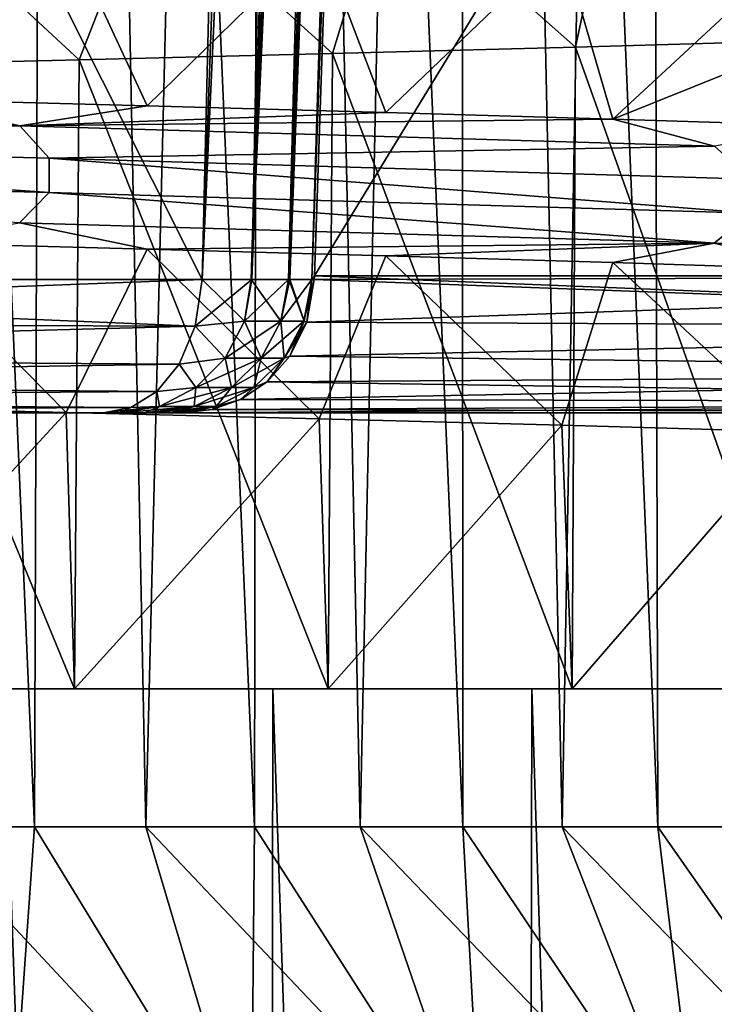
# Model space of a CAD drawing. Header units: millimetres. Extents: x -39 to 39, y -2 to 145.
# Tile 372 of 656: x 5.81 to 8.33, y 25.36 to 28.92. Entities that reach past the tile are written whole.
import ezdxf

# ---------------------------------------------------------------- set-up
doc = ezdxf.new("R2010")
doc.units = ezdxf.units.MM
doc.header["$LTSCALE"] = 65.185185
for name, color, linetype in [('460', 7, 'CONTINUOUS'), ('461', 7, 'CONTINUOUS'), ('549', 7, 'CONTINUOUS'), ('550', 7, 'CONTINUOUS'), ('551', 7, 'CONTINUOUS'), ('561', 7, 'CONTINUOUS'), ('567', 7, 'CONTINUOUS'), ('568', 7, 'CONTINUOUS'), ('574', 7, 'CONTINUOUS'), ('575', 7, 'CONTINUOUS'), ('597', 7, 'CONTINUOUS'), ('598', 7, 'CONTINUOUS'), ('599', 7, 'CONTINUOUS'), ('600', 7, 'CONTINUOUS'), ('601', 7, 'CONTINUOUS'), ('602', 7, 'CONTINUOUS'), ('628', 7, 'CONTINUOUS'), ('629', 7, 'CONTINUOUS'), ('630', 7, 'CONTINUOUS'), ('639', 7, 'CONTINUOUS')]:
    doc.layers.add(name, color=color, linetype=linetype)

msp = doc.modelspace()

# ---------------------------------------------------------------- linework, layer by layer
at = {"layer": '460', "linetype": 'Continuous'}
for points in [[(6.9459, 28.8019, 12.3852), (7.8153, 26.5, 11.8557), (7.8277, 28.825, 11.8477), (6.9459, 28.8019, 12.3852)], [(7.8153, 26.5, 11.8557), (8.6561, 26.5, 11.2565), (7.8277, 28.825, 11.8477), (7.8153, 26.5, 11.8557)], [(7.8277, 28.825, 11.8477), (8.6561, 26.5, 11.2565), (8.6672, 28.8482, 11.2481), (7.8277, 28.825, 11.8477)], [(6.0283, 28.7788, 12.8569), (6.9303, 26.5, 12.3939), (6.9459, 28.8019, 12.3852), (6.0283, 28.7788, 12.8569)], [(6.9303, 26.5, 12.3939), (7.8153, 26.5, 11.8557), (6.9459, 28.8019, 12.3852), (6.9303, 26.5, 12.3939)], [(5.0577, 26.5, 13.2686), (6.0114, 26.5, 12.8647), (5.0799, 28.7557, 13.2603), (5.0577, 26.5, 13.2686)], [(5.0799, 28.7557, 13.2603), (6.0114, 26.5, 12.8647), (6.0283, 28.7788, 12.8569), (5.0799, 28.7557, 13.2603)], [(6.0114, 26.5, 12.8647), (6.9303, 26.5, 12.3939), (6.0283, 28.7788, 12.8569), (6.0114, 26.5, 12.8647)], [(5.9808, 27.5008, -12.8791), (5.0577, 26.5, -13.2686), (5.0302, 27.5239, -13.2792), (5.9808, 27.5008, -12.8791)], [(6.0114, 26.5, -12.8647), (5.0577, 26.5, -13.2686), (5.9808, 27.5008, -12.8791), (6.0114, 26.5, -12.8647)], [(6.8983, 27.4777, -12.4118), (6.0114, 26.5, -12.8647), (5.9808, 27.5008, -12.8791), (6.8983, 27.4777, -12.4118)], [(6.9303, 26.5, -12.3939), (6.0114, 26.5, -12.8647), (6.8983, 27.4777, -12.4118), (6.9303, 26.5, -12.3939)], [(7.7782, 27.4547, -11.8802), (6.9303, 26.5, -12.3939), (6.8983, 27.4777, -12.4118), (7.7782, 27.4547, -11.8802)], [(7.8153, 26.5, -11.8557), (6.9303, 26.5, -12.3939), (7.7782, 27.4547, -11.8802), (7.8153, 26.5, -11.8557)], [(8.6222, 27.4315, -11.2826), (7.8153, 26.5, -11.8557), (7.7782, 27.4547, -11.8802), (8.6222, 27.4315, -11.2826)], [(8.6561, 26.5, -11.2565), (7.8153, 26.5, -11.8557), (8.6222, 27.4315, -11.2826), (8.6561, 26.5, -11.2565)]]:
    msp.add_3dface(points, dxfattribs=at)
at = {"layer": '461', "linetype": 'Continuous'}
for points in [[(6.0114, 26.5, 12.8647), (5.0577, 26.5, 13.2686), (5.7548, 26.5, 13.8522), (6.0114, 26.5, 12.8647)], [(5.0577, 26.5, -13.2686), (6.0114, 26.5, -12.8647), (5.7548, 26.5, -13.8522), (5.0577, 26.5, -13.2686)], [(6.7294, 26.5, 13.4058), (6.0114, 26.5, 12.8647), (5.7548, 26.5, 13.8522), (6.7294, 26.5, 13.4058)], [(5.7548, 26.5, -13.8522), (6.0114, 26.5, -12.8647), (6.7294, 26.5, -13.4058), (5.7548, 26.5, -13.8522)], [(6.9303, 26.5, 12.3939), (6.0114, 26.5, 12.8647), (6.7294, 26.5, 13.4058), (6.9303, 26.5, 12.3939)], [(6.0114, 26.5, -12.8647), (6.9303, 26.5, -12.3939), (6.7294, 26.5, -13.4058), (6.0114, 26.5, -12.8647)], [(7.6694, 26.5, 12.8911), (6.9303, 26.5, 12.3939), (6.7294, 26.5, 13.4058), (7.6694, 26.5, 12.8911)], [(6.7294, 26.5, -13.4058), (6.9303, 26.5, -12.3939), (7.6694, 26.5, -12.8911), (6.7294, 26.5, -13.4058)], [(7.8153, 26.5, 11.8557), (6.9303, 26.5, 12.3939), (7.6694, 26.5, 12.8911), (7.8153, 26.5, 11.8557)], [(6.9303, 26.5, -12.3939), (7.8153, 26.5, -11.8557), (7.6694, 26.5, -12.8911), (6.9303, 26.5, -12.3939)], [(8.5721, 26.5, 12.3088), (7.8153, 26.5, 11.8557), (7.6694, 26.5, 12.8911), (8.5721, 26.5, 12.3088)], [(7.6694, 26.5, -12.8911), (7.8153, 26.5, -11.8557), (8.5721, 26.5, -12.3088), (7.6694, 26.5, -12.8911)], [(8.6561, 26.5, 11.2565), (7.8153, 26.5, 11.8557), (8.5721, 26.5, 12.3088), (8.6561, 26.5, 11.2565)], [(7.8153, 26.5, -11.8557), (8.6561, 26.5, -11.2565), (8.5721, 26.5, -12.3088), (7.8153, 26.5, -11.8557)]]:
    msp.add_3dface(points, dxfattribs=at)
at = {"layer": '549', "linetype": 'Continuous'}
for points in [[(1.907, 27.5, 1.907), (-1.907, 27.5, 1.907), (6.1166, 27.5, -1.907), (1.907, 27.5, 1.907)], [(6.1166, 27.5, -1.907), (-1.907, 27.5, 1.907), (1.907, 27.5, -1.907), (6.1166, 27.5, -1.907)], [(6.1166, 27.5, 1.907), (1.907, 27.5, 1.907), (6.1735, 27.5, 1.7185), (6.1166, 27.5, 1.907)], [(6.1735, 27.5, 1.7185), (1.907, 27.5, 1.907), (6.2661, 27.5, 1.3419), (6.1735, 27.5, 1.7185)], [(6.2661, 27.5, 1.3419), (1.907, 27.5, 1.907), (6.2965, 27.5, 1.1882), (6.2661, 27.5, 1.3419)], [(6.2965, 27.5, 1.1882), (1.907, 27.5, 1.907), (6.3626, 27.5, 0.741), (6.2965, 27.5, 1.1882)], [(6.3626, 27.5, 0.741), (1.907, 27.5, 1.907), (6.3723, 27.5, 0.6498), (6.3626, 27.5, 0.741)], [(6.3723, 27.5, 0.6498), (1.907, 27.5, 1.907), (6.4061, 27.5, 0.1043), (6.3723, 27.5, 0.6498)], [(6.4061, 27.5, 0.1043), (1.907, 27.5, 1.907), (6.4061, 27.5, -0.1043), (6.4061, 27.5, 0.1043)], [(6.4061, 27.5, -0.1043), (1.907, 27.5, 1.907), (6.3723, 27.5, -0.6489), (6.4061, 27.5, -0.1043)], [(6.3723, 27.5, -0.6489), (1.907, 27.5, 1.907), (6.3623, 27.5, -0.743), (6.3723, 27.5, -0.6489)], [(6.3623, 27.5, -0.743), (1.907, 27.5, 1.907), (6.2967, 27.5, -1.1874), (6.3623, 27.5, -0.743)], [(6.2967, 27.5, -1.1874), (1.907, 27.5, 1.907), (6.2658, 27.5, -1.3439), (6.2967, 27.5, -1.1874)], [(6.2658, 27.5, -1.3439), (1.907, 27.5, 1.907), (6.1738, 27.5, -1.7177), (6.2658, 27.5, -1.3439)], [(6.1738, 27.5, -1.7177), (1.907, 27.5, 1.907), (6.1166, 27.5, -1.907), (6.1738, 27.5, -1.7177)], [(11.7039, 27.5, -0.1043), (11.7044, 27.5), (6.4061, 27.5, 0.1043), (11.7039, 27.5, -0.1043)], [(11.7039, 27.5, -0.1043), (6.4061, 27.5, 0.1043), (6.4061, 27.5, -0.1043), (11.7039, 27.5, -0.1043)], [(11.7044, 27.5), (11.7039, 27.5, 0.1043), (6.4061, 27.5, 0.1043), (11.7044, 27.5)]]:
    msp.add_3dface(points, dxfattribs=at)
at = {"layer": '550', "linetype": 'Continuous'}
for points in [[(6.8675, 39.0726, -2.4573), (6.9806, 39.0726, -2.1147), (6.4738, 27.9826, -2.4067), (6.8675, 39.0726, -2.4573)], [(6.8675, 39.0726, -2.4573), (6.4738, 27.9826, -2.4067), (6.6061, 33.4908, -2.599), (6.8675, 39.0726, -2.4573)], [(6.4738, 27.9826, -2.4067), (6.9806, 39.0726, -2.1147), (6.6514, 27.9826, -1.8604), (6.4738, 27.9826, -2.4067)], [(6.6542, 27.9826, 1.8503), (6.8675, 39.0726, 2.4573), (6.4738, 27.9826, 2.4067), (6.6542, 27.9826, 1.8503)], [(6.4738, 27.9826, 2.4067), (6.8675, 39.0726, 2.4573), (6.6061, 33.4908, 2.599), (6.4738, 27.9826, 2.4067)], [(6.9806, 39.0726, -2.1147), (7.0767, 39.0726, -1.7669), (6.6514, 27.9826, -1.8604), (6.9806, 39.0726, -2.1147)], [(7.0767, 39.0726, -1.7669), (7.1554, 39.0726, -1.4148), (6.6514, 27.9826, -1.8604), (7.0767, 39.0726, -1.7669)], [(6.6514, 27.9826, -1.8604), (7.1554, 39.0726, -1.4148), (6.7874, 27.9826, -1.278), (6.6514, 27.9826, -1.8604)], [(7.0767, 39.0726, 1.7669), (6.9806, 39.0726, 2.1147), (6.6542, 27.9826, 1.8503), (7.0767, 39.0726, 1.7669)], [(6.7872, 27.9826, 1.2792), (7.0767, 39.0726, 1.7669), (6.6542, 27.9826, 1.8503), (6.7872, 27.9826, 1.2792)], [(6.9806, 39.0726, 2.1147), (6.8675, 39.0726, 2.4573), (6.6542, 27.9826, 1.8503), (6.9806, 39.0726, 2.1147)], [(7.1554, 39.0726, 1.4148), (7.0767, 39.0726, 1.7669), (6.7872, 27.9826, 1.2792), (7.1554, 39.0726, 1.4148)], [(6.7914, 27.9826, 1.2563), (7.1554, 39.0726, 1.4148), (6.7872, 27.9826, 1.2792), (6.7914, 27.9826, 1.2563)], [(7.1554, 39.0726, -1.4148), (7.2166, 39.0726, -1.0592), (6.7874, 27.9826, -1.278), (7.1554, 39.0726, -1.4148)], [(6.7874, 27.9826, -1.278), (7.2166, 39.0726, -1.0592), (6.791, 27.9826, -1.2588), (6.7874, 27.9826, -1.278)], [(6.791, 27.9826, -1.2588), (7.2166, 39.0726, -1.0592), (6.8712, 27.9826, -0.6992), (6.791, 27.9826, -1.2588)], [(7.2166, 39.0726, 1.0592), (7.1554, 39.0726, 1.4148), (6.7914, 27.9826, 1.2563), (7.2166, 39.0726, 1.0592)], [(6.8711, 27.9826, 0.7002), (7.2166, 39.0726, 1.0592), (6.7914, 27.9826, 1.2563), (6.8711, 27.9826, 0.7002)], [(7.2602, 39.0726, 0.701), (7.2166, 39.0726, 1.0592), (6.8711, 27.9826, 0.7002), (7.2602, 39.0726, 0.701)], [(7.2602, 39.0726, 0.701), (6.8711, 27.9826, 0.7002), (7.0698, 33.5151, 0.6525), (7.2602, 39.0726, 0.701)], [(7.2166, 39.0726, -1.0592), (7.2602, 39.0726, -0.701), (6.8712, 27.9826, -0.6992), (7.2166, 39.0726, -1.0592)], [(6.8712, 27.9826, -0.6992), (7.2602, 39.0726, -0.701), (7.0698, 33.5151, -0.6525), (6.8712, 27.9826, -0.6992)], [(7.0698, 33.5151, 0.6525), (6.8711, 27.9826, 0.7002), (6.8806, 27.9956, 0.6043), (7.0698, 33.5151, 0.6525)], [(6.8806, 27.9956, -0.6043), (6.8712, 27.9826, -0.6992), (7.0698, 33.5151, -0.6525), (6.8806, 27.9956, -0.6043)], [(6.8806, 27.9956, 0.6043), (6.8711, 27.9826, 0.7002), (6.8802, 27.9826, 0.604), (6.8806, 27.9956, 0.6043)], [(6.8802, 27.9826, -0.604), (6.8712, 27.9826, -0.6992), (6.8806, 27.9956, -0.6043), (6.8802, 27.9826, -0.604)]]:
    msp.add_3dface(points, dxfattribs=at)
at = {"layer": '551', "linetype": 'Continuous'}
for points in [[(2.6711, 35.5562, -2.6711), (6.4738, 27.9826, -2.4067), (2.4067, 27.9826, -2.4067), (2.6711, 35.5562, -2.6711)], [(6.4738, 27.9826, -2.4067), (2.6711, 35.5562, -2.6711), (6.6061, 33.4908, -2.599), (6.4738, 27.9826, -2.4067)]]:
    msp.add_3dface(points, dxfattribs=at)
at = {"layer": '561', "linetype": 'Continuous'}
for points in [[(6.6061, 33.4908, 2.599), (2.6711, 35.5562, 2.6711), (2.4067, 27.9826, 2.4067), (6.6061, 33.4908, 2.599)], [(6.4738, 27.9826, 2.4067), (6.6061, 33.4908, 2.599), (2.4067, 27.9826, 2.4067), (6.4738, 27.9826, 2.4067)]]:
    msp.add_3dface(points, dxfattribs=at)
at = {"layer": '567', "linetype": 'Continuous'}
for points in [[(5.4515, 26, -10.3869), (5.8653, 26, -10.159), (5.1256, 43.2089, -10.2165), (5.4515, 26, -10.3869)], [(5.1256, 43.2089, -10.2165), (5.8653, 26, -10.159), (5.9253, 43.2089, -9.7745), (5.1256, 43.2089, -10.2165)], [(5.9253, 43.2089, 9.7745), (5.4515, 26, 10.3869), (5.1256, 43.2089, 10.2165), (5.9253, 43.2089, 9.7745)], [(5.8653, 26, 10.159), (5.4515, 26, 10.3869), (5.9253, 43.2089, 9.7745), (5.8653, 26, 10.159)], [(5.8653, 26, -10.159), (6.2696, 26, -9.9146), (5.9253, 43.2089, -9.7745), (5.8653, 26, -10.159)], [(6.2696, 26, 9.9146), (5.8653, 26, 10.159), (5.9253, 43.2089, 9.7745), (6.2696, 26, 9.9146)], [(6.2696, 26, -9.9146), (6.6637, 26, -9.6541), (5.9253, 43.2089, -9.7745), (6.2696, 26, -9.9146)], [(5.9253, 43.2089, -9.7745), (6.6637, 26, -9.6541), (6.6899, 43.2089, -9.2679), (5.9253, 43.2089, -9.7745)], [(6.6899, 43.2089, 9.2679), (6.2696, 26, 9.9146), (5.9253, 43.2089, 9.7745), (6.6899, 43.2089, 9.2679)], [(6.6637, 26, 9.6541), (6.2696, 26, 9.9146), (6.6899, 43.2089, 9.2679), (6.6637, 26, 9.6541)], [(6.6637, 26, -9.6541), (7.0471, 26, -9.3779), (6.6899, 43.2089, -9.2679), (6.6637, 26, -9.6541)], [(7.0471, 26, 9.3779), (6.6637, 26, 9.6541), (6.6899, 43.2089, 9.2679), (7.0471, 26, 9.3779)], [(7.0471, 26, -9.3779), (7.419, 26, -9.0866), (6.6899, 43.2089, -9.2679), (7.0471, 26, -9.3779)], [(6.6899, 43.2089, -9.2679), (7.419, 26, -9.0866), (7.4114, 43.2089, -8.7018), (6.6899, 43.2089, -9.2679)], [(7.4114, 43.2089, 8.7018), (7.0471, 26, 9.3779), (6.6899, 43.2089, 9.2679), (7.4114, 43.2089, 8.7018)], [(7.419, 26, 9.0866), (7.0471, 26, 9.3779), (7.4114, 43.2089, 8.7018), (7.419, 26, 9.0866)], [(7.419, 26, -9.0866), (7.7788, 26, -8.7805), (7.4114, 43.2089, -8.7018), (7.419, 26, -9.0866)], [(7.7788, 26, -8.7805), (8.1261, 26, -8.4601), (7.4114, 43.2089, -8.7018), (7.7788, 26, -8.7805)], [(7.4114, 43.2089, -8.7018), (8.1261, 26, -8.4601), (8.0824, 43.2089, -8.0824), (7.4114, 43.2089, -8.7018)], [(7.7788, 26, 8.7805), (7.419, 26, 9.0866), (7.4114, 43.2089, 8.7018), (7.7788, 26, 8.7805)], [(8.0824, 43.2089, 8.0824), (7.7788, 26, 8.7805), (7.4114, 43.2089, 8.7018), (8.0824, 43.2089, 8.0824)], [(8.1261, 26, 8.4601), (7.7788, 26, 8.7805), (8.0824, 43.2089, 8.0824), (8.1261, 26, 8.4601)], [(8.1261, 26, -8.4601), (8.4601, 26, -8.1261), (8.0824, 43.2089, -8.0824), (8.1261, 26, -8.4601)], [(8.4601, 26, -8.1261), (8.7805, 26, -7.7788), (8.0824, 43.2089, -8.0824), (8.4601, 26, -8.1261)], [(8.0824, 43.2089, -8.0824), (8.7805, 26, -7.7788), (8.7018, 43.2089, -7.4114), (8.0824, 43.2089, -8.0824)], [(8.4601, 26, 8.1261), (8.1261, 26, 8.4601), (8.0824, 43.2089, 8.0824), (8.4601, 26, 8.1261)], [(8.7018, 43.2089, 7.4114), (8.4601, 26, 8.1261), (8.0824, 43.2089, 8.0824), (8.7018, 43.2089, 7.4114)]]:
    msp.add_3dface(points, dxfattribs=at)
at = {"layer": '568', "linetype": 'Continuous'}
for points in [[(5.7756, 24.7143, -11.6647), (6.6515, 24.7143, -11.1884), (5.4515, 26, -10.3869), (5.7756, 24.7143, -11.6647)], [(5.4515, 26, -10.3869), (6.6515, 24.7143, -11.1884), (5.8653, 26, -10.159), (5.4515, 26, -10.3869)], [(5.8653, 26, 10.159), (5.7756, 24.7143, 11.6647), (5.4515, 26, 10.3869), (5.8653, 26, 10.159)], [(6.6515, 24.7143, 11.1884), (5.7756, 24.7143, 11.6647), (5.8653, 26, 10.159), (6.6515, 24.7143, 11.1884)], [(5.8653, 26, -10.159), (6.6515, 24.7143, -11.1884), (6.2696, 26, -9.9146), (5.8653, 26, -10.159)], [(6.2696, 26, 9.9146), (6.6515, 24.7143, 11.1884), (5.8653, 26, 10.159), (6.2696, 26, 9.9146)], [(6.6515, 24.7143, -11.1884), (7.4885, 24.7143, -10.6464), (6.2696, 26, -9.9146), (6.6515, 24.7143, -11.1884)], [(6.2696, 26, -9.9146), (7.4885, 24.7143, -10.6464), (6.6637, 26, -9.6541), (6.2696, 26, -9.9146)], [(6.6637, 26, 9.6541), (6.6515, 24.7143, 11.1884), (6.2696, 26, 9.9146), (6.6637, 26, 9.6541)], [(7.4885, 24.7143, 10.6464), (6.6515, 24.7143, 11.1884), (6.6637, 26, 9.6541), (7.4885, 24.7143, 10.6464)], [(6.6637, 26, -9.6541), (7.4885, 24.7143, -10.6464), (7.0471, 26, -9.3779), (6.6637, 26, -9.6541)], [(7.0471, 26, 9.3779), (7.4885, 24.7143, 10.6464), (6.6637, 26, 9.6541), (7.0471, 26, 9.3779)], [(7.4885, 24.7143, -10.6464), (8.2815, 24.7143, -10.0419), (7.0471, 26, -9.3779), (7.4885, 24.7143, -10.6464)], [(7.0471, 26, -9.3779), (8.2815, 24.7143, -10.0419), (7.419, 26, -9.0866), (7.0471, 26, -9.3779)], [(7.419, 26, 9.0866), (7.4885, 24.7143, 10.6464), (7.0471, 26, 9.3779), (7.419, 26, 9.0866)], [(7.419, 26, -9.0866), (8.2815, 24.7143, -10.0419), (7.7788, 26, -8.7805), (7.419, 26, -9.0866)], [(8.2815, 24.7143, 10.0419), (7.4885, 24.7143, 10.6464), (7.419, 26, 9.0866), (8.2815, 24.7143, 10.0419)], [(7.7788, 26, 8.7805), (8.2815, 24.7143, 10.0419), (7.419, 26, 9.0866), (7.7788, 26, 8.7805)], [(8.2815, 24.7143, -10.0419), (9.0259, 24.7143, -9.3785), (7.7788, 26, -8.7805), (8.2815, 24.7143, -10.0419)], [(7.7788, 26, -8.7805), (9.0259, 24.7143, -9.3785), (8.1261, 26, -8.4601), (7.7788, 26, -8.7805)], [(8.1261, 26, 8.4601), (8.2815, 24.7143, 10.0419), (7.7788, 26, 8.7805), (8.1261, 26, 8.4601)], [(8.1261, 26, -8.4601), (9.0259, 24.7143, -9.3785), (8.4601, 26, -8.1261), (8.1261, 26, -8.4601)], [(9.0259, 24.7143, 9.3785), (8.2815, 24.7143, 10.0419), (8.1261, 26, 8.4601), (9.0259, 24.7143, 9.3785)], [(8.4601, 26, 8.1261), (9.0259, 24.7143, 9.3785), (8.1261, 26, 8.4601), (8.4601, 26, 8.1261)]]:
    msp.add_3dface(points, dxfattribs=at)
at = {"layer": '574', "linetype": 'Continuous'}
for points in [[(11.543, 35.6288, -0.6709), (11.6801, 27.9956, -0.6043), (7.0698, 33.5151, -0.6525), (11.543, 35.6288, -0.6709)], [(11.6801, 27.9956, -0.6043), (6.8806, 27.9956, -0.6043), (7.0698, 33.5151, -0.6525), (11.6801, 27.9956, -0.6043)]]:
    msp.add_3dface(points, dxfattribs=at)
at = {"layer": '575', "linetype": 'Continuous'}
for points in [[(11.6801, 27.9956, 0.6043), (11.543, 35.6288, 0.6709), (6.8806, 27.9956, 0.6043), (11.6801, 27.9956, 0.6043)], [(11.543, 35.6288, 0.6709), (7.0698, 33.5151, 0.6525), (6.8806, 27.9956, 0.6043), (11.543, 35.6288, 0.6709)]]:
    msp.add_3dface(points, dxfattribs=at)
at = {"layer": '597', "linetype": 'Continuous'}
for points in [[(6.4738, 27.9826, 2.4067), (2.4067, 27.9826, 2.4067), (2.3761, 27.8272, 2.3761), (6.4738, 27.9826, 2.4067)], [(6.4738, 27.9826, 2.4067), (2.3761, 27.8272, 2.3761), (6.4488, 27.8133, 2.3708), (6.4738, 27.9826, 2.4067)], [(2.3761, 27.8272, 2.3761), (2.3099, 27.7039, 2.3099), (6.4488, 27.8133, 2.3708), (2.3761, 27.8272, 2.3761)], [(6.4488, 27.8133, 2.3708), (2.3099, 27.7039, 2.3099), (6.3904, 27.6757, 2.2875), (6.4488, 27.8133, 2.3708)], [(2.3099, 27.7039, 2.3099), (2.2219, 27.6117, 2.2219), (6.3904, 27.6757, 2.2875), (2.3099, 27.7039, 2.3099)], [(6.3904, 27.6757, 2.2875), (2.2219, 27.6117, 2.2219), (6.3094, 27.5768, 2.1732), (6.3904, 27.6757, 2.2875)], [(2.2219, 27.6117, 2.2219), (2.1211, 27.5482, 2.1211), (6.3094, 27.5768, 2.1732), (2.2219, 27.6117, 2.2219)], [(6.3094, 27.5768, 2.1732), (2.1211, 27.5482, 2.1211), (6.2154, 27.5187, 2.0423), (6.3094, 27.5768, 2.1732)], [(2.1211, 27.5482, 2.1211), (2.014, 27.5116, 2.014), (6.2154, 27.5187, 2.0423), (2.1211, 27.5482, 2.1211)], [(1.907, 27.5, 1.907), (6.1166, 27.5, 1.907), (6.2154, 27.5187, 2.0423), (1.907, 27.5, 1.907)], [(2.014, 27.5116, 2.014), (1.907, 27.5, 1.907), (6.2154, 27.5187, 2.0423), (2.014, 27.5116, 2.014)]]:
    msp.add_3dface(points, dxfattribs=at)
at = {"layer": '598', "linetype": 'Continuous'}
for points in [[(6.6542, 27.9826, 1.8503), (6.4488, 27.8133, 2.3708), (6.6266, 27.8323, 1.8424), (6.6542, 27.9826, 1.8503)], [(6.6542, 27.9826, 1.8503), (6.4738, 27.9826, 2.4067), (6.4488, 27.8133, 2.3708), (6.6542, 27.9826, 1.8503)], [(6.7872, 27.9826, 1.2792), (6.6542, 27.9826, 1.8503), (6.6266, 27.8323, 1.8424), (6.7872, 27.9826, 1.2792)], [(6.7591, 27.8323, 1.2732), (6.7872, 27.9826, 1.2792), (6.6266, 27.8323, 1.8424), (6.7591, 27.8323, 1.2732)], [(6.8711, 27.9826, 0.7002), (6.7914, 27.9826, 1.2563), (6.7591, 27.8323, 1.2732), (6.8711, 27.9826, 0.7002)], [(6.8428, 27.8323, 0.6948), (6.8711, 27.9826, 0.7002), (6.7591, 27.8323, 1.2732), (6.8428, 27.8323, 0.6948)], [(6.7914, 27.9826, 1.2563), (6.7872, 27.9826, 1.2792), (6.7591, 27.8323, 1.2732), (6.7914, 27.9826, 1.2563)], [(6.8802, 27.9826, 0.604), (6.8711, 27.9826, 0.7002), (6.8428, 27.8323, 0.6948), (6.8802, 27.9826, 0.604)], [(6.8802, 27.9826, 0.604), (6.8428, 27.8323, 0.6948), (6.8527, 27.8287, 0.5741), (6.8802, 27.9826, 0.604)], [(6.4488, 27.8133, 2.3708), (6.5565, 27.6977, 1.8229), (6.6266, 27.8323, 1.8424), (6.4488, 27.8133, 2.3708)], [(6.6876, 27.6977, 1.2597), (6.7591, 27.8323, 1.2732), (6.5565, 27.6977, 1.8229), (6.6876, 27.6977, 1.2597)], [(6.5565, 27.6977, 1.8229), (6.7591, 27.8323, 1.2732), (6.6266, 27.8323, 1.8424), (6.5565, 27.6977, 1.8229)], [(6.7704, 27.6977, 0.6875), (6.8428, 27.8323, 0.6948), (6.6876, 27.6977, 1.2597), (6.7704, 27.6977, 0.6875)], [(6.6876, 27.6977, 1.2597), (6.8428, 27.8323, 0.6948), (6.7591, 27.8323, 1.2732), (6.6876, 27.6977, 1.2597)], [(6.8428, 27.8323, 0.6948), (6.7704, 27.6977, 0.6875), (6.8527, 27.8287, 0.5741), (6.8428, 27.8323, 0.6948)], [(6.8527, 27.8287, 0.5741), (6.7704, 27.6977, 0.6875), (6.7915, 27.7047, 0.5079), (6.8527, 27.8287, 0.5741)], [(6.4488, 27.8133, 2.3708), (6.3904, 27.6757, 2.2875), (6.5565, 27.6977, 1.8229), (6.4488, 27.8133, 2.3708)], [(6.3904, 27.6757, 2.2875), (6.4505, 27.5914, 1.7934), (6.5565, 27.6977, 1.8229), (6.3904, 27.6757, 2.2875)], [(6.5795, 27.5914, 1.2394), (6.6876, 27.6977, 1.2597), (6.4505, 27.5914, 1.7934), (6.5795, 27.5914, 1.2394)], [(6.4505, 27.5914, 1.7934), (6.6876, 27.6977, 1.2597), (6.5565, 27.6977, 1.8229), (6.4505, 27.5914, 1.7934)], [(6.6609, 27.5914, 0.6764), (6.7704, 27.6977, 0.6875), (6.5795, 27.5914, 1.2394), (6.6609, 27.5914, 0.6764)], [(6.5795, 27.5914, 1.2394), (6.7704, 27.6977, 0.6875), (6.6876, 27.6977, 1.2597), (6.5795, 27.5914, 1.2394)], [(6.7704, 27.6977, 0.6875), (6.6609, 27.5914, 0.6764), (6.7088, 27.6116, 0.4193), (6.7704, 27.6977, 0.6875)], [(6.7915, 27.7047, 0.5079), (6.7704, 27.6977, 0.6875), (6.7088, 27.6116, 0.4193), (6.7915, 27.7047, 0.5079)], [(6.3904, 27.6757, 2.2875), (6.3094, 27.5768, 2.1732), (6.4505, 27.5914, 1.7934), (6.3904, 27.6757, 2.2875)], [(6.7088, 27.6116, 0.4193), (6.6609, 27.5914, 0.6764), (6.6128, 27.5479, 0.3178), (6.7088, 27.6116, 0.4193)], [(6.3094, 27.5768, 2.1732), (6.2154, 27.5187, 2.0423), (6.3185, 27.5234, 1.7567), (6.3094, 27.5768, 2.1732)], [(6.3094, 27.5768, 2.1732), (6.3185, 27.5234, 1.7567), (6.4505, 27.5914, 1.7934), (6.3094, 27.5768, 2.1732)], [(6.4448, 27.5234, 1.214), (6.5795, 27.5914, 1.2394), (6.3185, 27.5234, 1.7567), (6.4448, 27.5234, 1.214)], [(6.3185, 27.5234, 1.7567), (6.5795, 27.5914, 1.2394), (6.4505, 27.5914, 1.7934), (6.3185, 27.5234, 1.7567)], [(6.5246, 27.5234, 0.6625), (6.6609, 27.5914, 0.6764), (6.4448, 27.5234, 1.214), (6.5246, 27.5234, 0.6625)], [(6.4448, 27.5234, 1.214), (6.6609, 27.5914, 0.6764), (6.5795, 27.5914, 1.2394), (6.4448, 27.5234, 1.214)], [(6.6609, 27.5914, 0.6764), (6.5246, 27.5234, 0.6625), (6.6128, 27.5479, 0.3178), (6.6609, 27.5914, 0.6764)], [(6.6128, 27.5479, 0.3178), (6.5246, 27.5234, 0.6625), (6.5099, 27.5114, 0.2107), (6.6128, 27.5479, 0.3178)], [(6.1166, 27.5, 1.907), (6.1735, 27.5, 1.7185), (6.3185, 27.5234, 1.7567), (6.1166, 27.5, 1.907)], [(6.2154, 27.5187, 2.0423), (6.1166, 27.5, 1.907), (6.3185, 27.5234, 1.7567), (6.2154, 27.5187, 2.0423)], [(6.1735, 27.5, 1.7185), (6.2661, 27.5, 1.3419), (6.4448, 27.5234, 1.214), (6.1735, 27.5, 1.7185)], [(6.1735, 27.5, 1.7185), (6.4448, 27.5234, 1.214), (6.3185, 27.5234, 1.7567), (6.1735, 27.5, 1.7185)], [(6.2661, 27.5, 1.3419), (6.2965, 27.5, 1.1882), (6.4448, 27.5234, 1.214), (6.2661, 27.5, 1.3419)], [(6.2965, 27.5, 1.1882), (6.3626, 27.5, 0.741), (6.5246, 27.5234, 0.6625), (6.2965, 27.5, 1.1882)], [(6.2965, 27.5, 1.1882), (6.5246, 27.5234, 0.6625), (6.4448, 27.5234, 1.214), (6.2965, 27.5, 1.1882)], [(6.3626, 27.5, 0.741), (6.3723, 27.5, 0.6498), (6.5246, 27.5234, 0.6625), (6.3626, 27.5, 0.741)], [(6.5246, 27.5234, 0.6625), (6.3723, 27.5, 0.6498), (6.5099, 27.5114, 0.2107), (6.5246, 27.5234, 0.6625)], [(6.3723, 27.5, 0.6498), (6.4061, 27.5, 0.1043), (6.5099, 27.5114, 0.2107), (6.3723, 27.5, 0.6498)]]:
    msp.add_3dface(points, dxfattribs=at)
at = {"layer": '599', "linetype": 'Continuous'}
for points in [[(11.6854, 27.8056, 0.565), (11.6801, 27.9956, 0.6043), (6.8527, 27.8287, 0.5741), (11.6854, 27.8056, 0.565)], [(11.6801, 27.9956, 0.6043), (6.8802, 27.9826, 0.604), (6.8527, 27.8287, 0.5741), (11.6801, 27.9956, 0.6043)], [(11.6801, 27.9956, 0.6043), (6.8806, 27.9956, 0.6043), (6.8802, 27.9826, 0.604), (11.6801, 27.9956, 0.6043)], [(11.6854, 27.8056, 0.565), (6.8527, 27.8287, 0.5741), (6.7915, 27.7047, 0.5079), (11.6854, 27.8056, 0.565)], [(11.693, 27.6449, 0.4564), (11.6854, 27.8056, 0.565), (6.7915, 27.7047, 0.5079), (11.693, 27.6449, 0.4564)], [(11.693, 27.6449, 0.4564), (6.7915, 27.7047, 0.5079), (6.7088, 27.6116, 0.4193), (11.693, 27.6449, 0.4564)], [(11.7, 27.5377, 0.2947), (11.693, 27.6449, 0.4564), (6.6128, 27.5479, 0.3178), (11.7, 27.5377, 0.2947)], [(11.693, 27.6449, 0.4564), (6.7088, 27.6116, 0.4193), (6.6128, 27.5479, 0.3178), (11.693, 27.6449, 0.4564)], [(11.7039, 27.5, 0.1043), (11.7, 27.5377, 0.2947), (6.4061, 27.5, 0.1043), (11.7039, 27.5, 0.1043)], [(6.4061, 27.5, 0.1043), (11.7, 27.5377, 0.2947), (6.5099, 27.5114, 0.2107), (6.4061, 27.5, 0.1043)], [(11.7, 27.5377, 0.2947), (6.6128, 27.5479, 0.3178), (6.5099, 27.5114, 0.2107), (11.7, 27.5377, 0.2947)]]:
    msp.add_3dface(points, dxfattribs=at)
at = {"layer": '600', "linetype": 'Continuous'}
for points in [[(6.8802, 27.9826, -0.604), (11.6854, 27.8056, -0.565), (6.8527, 27.8287, -0.5741), (6.8802, 27.9826, -0.604)], [(11.6854, 27.8056, -0.565), (6.8802, 27.9826, -0.604), (6.8806, 27.9956, -0.6043), (11.6854, 27.8056, -0.565)], [(11.6801, 27.9956, -0.6043), (11.6854, 27.8056, -0.565), (6.8806, 27.9956, -0.6043), (11.6801, 27.9956, -0.6043)], [(11.6854, 27.8056, -0.565), (6.7915, 27.7047, -0.5079), (6.8527, 27.8287, -0.5741), (11.6854, 27.8056, -0.565)], [(11.6854, 27.8056, -0.565), (11.693, 27.6449, -0.4564), (6.7915, 27.7047, -0.5079), (11.6854, 27.8056, -0.565)], [(11.693, 27.6449, -0.4564), (6.7088, 27.6116, -0.4193), (6.7915, 27.7047, -0.5079), (11.693, 27.6449, -0.4564)], [(11.693, 27.6449, -0.4564), (11.7, 27.5377, -0.2947), (6.7088, 27.6116, -0.4193), (11.693, 27.6449, -0.4564)], [(11.7, 27.5377, -0.2947), (6.6128, 27.5479, -0.3178), (6.7088, 27.6116, -0.4193), (11.7, 27.5377, -0.2947)], [(11.7, 27.5377, -0.2947), (6.5099, 27.5114, -0.2107), (6.6128, 27.5479, -0.3178), (11.7, 27.5377, -0.2947)], [(11.7, 27.5377, -0.2947), (11.7039, 27.5, -0.1043), (6.5099, 27.5114, -0.2107), (11.7, 27.5377, -0.2947)], [(11.7039, 27.5, -0.1043), (6.4061, 27.5, -0.1043), (6.5099, 27.5114, -0.2107), (11.7039, 27.5, -0.1043)]]:
    msp.add_3dface(points, dxfattribs=at)
at = {"layer": '601', "linetype": 'Continuous'}
for points in [[(6.4488, 27.8133, -2.3708), (6.4738, 27.9826, -2.4067), (6.6269, 27.8323, -1.8413), (6.4488, 27.8133, -2.3708)], [(6.4738, 27.9826, -2.4067), (6.6514, 27.9826, -1.8604), (6.6269, 27.8323, -1.8413), (6.4738, 27.9826, -2.4067)], [(6.6269, 27.8323, -1.8413), (6.6514, 27.9826, -1.8604), (6.7593, 27.8323, -1.2721), (6.6269, 27.8323, -1.8413)], [(6.6514, 27.9826, -1.8604), (6.7874, 27.9826, -1.278), (6.7593, 27.8323, -1.2721), (6.6514, 27.9826, -1.8604)], [(6.7593, 27.8323, -1.2721), (6.7874, 27.9826, -1.278), (6.8429, 27.8323, -0.6937), (6.7593, 27.8323, -1.2721)], [(6.7874, 27.9826, -1.278), (6.791, 27.9826, -1.2588), (6.8429, 27.8323, -0.6937), (6.7874, 27.9826, -1.278)], [(6.791, 27.9826, -1.2588), (6.8712, 27.9826, -0.6992), (6.8429, 27.8323, -0.6937), (6.791, 27.9826, -1.2588)], [(6.8429, 27.8323, -0.6937), (6.8712, 27.9826, -0.6992), (6.8527, 27.8287, -0.5741), (6.8429, 27.8323, -0.6937)], [(6.8712, 27.9826, -0.6992), (6.8802, 27.9826, -0.604), (6.8527, 27.8287, -0.5741), (6.8712, 27.9826, -0.6992)], [(6.5568, 27.6977, -1.8218), (6.4488, 27.8133, -2.3708), (6.6269, 27.8323, -1.8413), (6.5568, 27.6977, -1.8218)], [(6.5568, 27.6977, -1.8218), (6.6269, 27.8323, -1.8413), (6.6878, 27.6977, -1.2586), (6.5568, 27.6977, -1.8218)], [(6.6878, 27.6977, -1.2586), (6.6269, 27.8323, -1.8413), (6.7593, 27.8323, -1.2721), (6.6878, 27.6977, -1.2586)], [(6.6878, 27.6977, -1.2586), (6.7593, 27.8323, -1.2721), (6.7705, 27.6977, -0.6863), (6.6878, 27.6977, -1.2586)], [(6.7705, 27.6977, -0.6863), (6.7593, 27.8323, -1.2721), (6.8429, 27.8323, -0.6937), (6.7705, 27.6977, -0.6863)], [(6.7705, 27.6977, -0.6863), (6.8429, 27.8323, -0.6937), (6.7915, 27.7047, -0.5079), (6.7705, 27.6977, -0.6863)], [(6.7915, 27.7047, -0.5079), (6.8429, 27.8323, -0.6937), (6.8527, 27.8287, -0.5741), (6.7915, 27.7047, -0.5079)], [(6.3904, 27.6757, -2.2875), (6.4488, 27.8133, -2.3708), (6.5568, 27.6977, -1.8218), (6.3904, 27.6757, -2.2875)], [(6.4508, 27.5914, -1.7923), (6.3904, 27.6757, -2.2875), (6.5568, 27.6977, -1.8218), (6.4508, 27.5914, -1.7923)], [(6.4508, 27.5914, -1.7923), (6.5568, 27.6977, -1.8218), (6.5797, 27.5914, -1.2383), (6.4508, 27.5914, -1.7923)], [(6.5797, 27.5914, -1.2383), (6.5568, 27.6977, -1.8218), (6.6878, 27.6977, -1.2586), (6.5797, 27.5914, -1.2383)], [(6.5797, 27.5914, -1.2383), (6.6878, 27.6977, -1.2586), (6.661, 27.5914, -0.6752), (6.5797, 27.5914, -1.2383)], [(6.661, 27.5914, -0.6752), (6.6878, 27.6977, -1.2586), (6.7705, 27.6977, -0.6863), (6.661, 27.5914, -0.6752)], [(6.661, 27.5914, -0.6752), (6.7705, 27.6977, -0.6863), (6.7088, 27.6116, -0.4193), (6.661, 27.5914, -0.6752)], [(6.7088, 27.6116, -0.4193), (6.7705, 27.6977, -0.6863), (6.7915, 27.7047, -0.5079), (6.7088, 27.6116, -0.4193)], [(6.3094, 27.5768, -2.1732), (6.3904, 27.6757, -2.2875), (6.4508, 27.5914, -1.7923), (6.3094, 27.5768, -2.1732)], [(6.6128, 27.5479, -0.3178), (6.661, 27.5914, -0.6752), (6.7088, 27.6116, -0.4193), (6.6128, 27.5479, -0.3178)], [(6.2154, 27.5187, -2.0423), (6.3094, 27.5768, -2.1732), (6.3188, 27.5234, -1.7557), (6.2154, 27.5187, -2.0423)], [(6.3188, 27.5234, -1.7557), (6.3094, 27.5768, -2.1732), (6.4508, 27.5914, -1.7923), (6.3188, 27.5234, -1.7557)], [(6.3188, 27.5234, -1.7557), (6.4508, 27.5914, -1.7923), (6.445, 27.5234, -1.2129), (6.3188, 27.5234, -1.7557)], [(6.445, 27.5234, -1.2129), (6.4508, 27.5914, -1.7923), (6.5797, 27.5914, -1.2383), (6.445, 27.5234, -1.2129)], [(6.445, 27.5234, -1.2129), (6.5797, 27.5914, -1.2383), (6.5247, 27.5234, -0.6614), (6.445, 27.5234, -1.2129)], [(6.5247, 27.5234, -0.6614), (6.5797, 27.5914, -1.2383), (6.661, 27.5914, -0.6752), (6.5247, 27.5234, -0.6614)], [(6.5247, 27.5234, -0.6614), (6.661, 27.5914, -0.6752), (6.6128, 27.5479, -0.3178), (6.5247, 27.5234, -0.6614)], [(6.5099, 27.5114, -0.2107), (6.5247, 27.5234, -0.6614), (6.6128, 27.5479, -0.3178), (6.5099, 27.5114, -0.2107)], [(6.1738, 27.5, -1.7177), (6.1166, 27.5, -1.907), (6.2154, 27.5187, -2.0423), (6.1738, 27.5, -1.7177)], [(6.2658, 27.5, -1.3439), (6.1738, 27.5, -1.7177), (6.3188, 27.5234, -1.7557), (6.2658, 27.5, -1.3439)], [(6.1738, 27.5, -1.7177), (6.2154, 27.5187, -2.0423), (6.3188, 27.5234, -1.7557), (6.1738, 27.5, -1.7177)], [(6.2967, 27.5, -1.1874), (6.2658, 27.5, -1.3439), (6.3188, 27.5234, -1.7557), (6.2967, 27.5, -1.1874)], [(6.3623, 27.5, -0.743), (6.2967, 27.5, -1.1874), (6.445, 27.5234, -1.2129), (6.3623, 27.5, -0.743)], [(6.2967, 27.5, -1.1874), (6.3188, 27.5234, -1.7557), (6.445, 27.5234, -1.2129), (6.2967, 27.5, -1.1874)], [(6.3723, 27.5, -0.6489), (6.3623, 27.5, -0.743), (6.445, 27.5234, -1.2129), (6.3723, 27.5, -0.6489)], [(6.4061, 27.5, -0.1043), (6.3723, 27.5, -0.6489), (6.5247, 27.5234, -0.6614), (6.4061, 27.5, -0.1043)], [(6.3723, 27.5, -0.6489), (6.445, 27.5234, -1.2129), (6.5247, 27.5234, -0.6614), (6.3723, 27.5, -0.6489)], [(6.4061, 27.5, -0.1043), (6.5247, 27.5234, -0.6614), (6.5099, 27.5114, -0.2107), (6.4061, 27.5, -0.1043)]]:
    msp.add_3dface(points, dxfattribs=at)
at = {"layer": '602', "linetype": 'Continuous'}
for points in [[(2.3761, 27.8272, -2.3761), (2.4067, 27.9826, -2.4067), (6.4488, 27.8133, -2.3708), (2.3761, 27.8272, -2.3761)], [(2.4067, 27.9826, -2.4067), (6.4738, 27.9826, -2.4067), (6.4488, 27.8133, -2.3708), (2.4067, 27.9826, -2.4067)], [(2.3099, 27.7039, -2.3099), (2.3761, 27.8272, -2.3761), (6.4488, 27.8133, -2.3708), (2.3099, 27.7039, -2.3099)], [(6.3904, 27.6757, -2.2875), (2.3099, 27.7039, -2.3099), (6.4488, 27.8133, -2.3708), (6.3904, 27.6757, -2.2875)], [(2.2219, 27.6117, -2.2219), (2.3099, 27.7039, -2.3099), (6.3904, 27.6757, -2.2875), (2.2219, 27.6117, -2.2219)], [(6.3094, 27.5768, -2.1732), (2.2219, 27.6117, -2.2219), (6.3904, 27.6757, -2.2875), (6.3094, 27.5768, -2.1732)], [(2.1211, 27.5482, -2.1211), (2.2219, 27.6117, -2.2219), (6.3094, 27.5768, -2.1732), (2.1211, 27.5482, -2.1211)], [(6.2154, 27.5187, -2.0423), (2.1211, 27.5482, -2.1211), (6.3094, 27.5768, -2.1732), (6.2154, 27.5187, -2.0423)], [(2.014, 27.5116, -2.014), (2.1211, 27.5482, -2.1211), (6.2154, 27.5187, -2.0423), (2.014, 27.5116, -2.014)], [(6.1166, 27.5, -1.907), (1.907, 27.5, -1.907), (2.014, 27.5116, -2.014), (6.1166, 27.5, -1.907)], [(6.1166, 27.5, -1.907), (2.014, 27.5116, -2.014), (6.2154, 27.5187, -2.0423), (6.1166, 27.5, -1.907)]]:
    msp.add_3dface(points, dxfattribs=at)
at = {"layer": '628', "linetype": 'Continuous'}
for points in [[(5.0302, 29.2675, -13.2792), (5.9808, 29.2444, -12.8791), (5.3731, 28.6367, -11.9912), (5.0302, 29.2675, -13.2792)], [(5.3731, 28.6367, -11.9912), (5.9808, 29.2444, -12.8791), (6.2749, 28.6123, -11.5449), (5.3731, 28.6367, -11.9912)], [(5.9808, 29.2444, -12.8791), (6.8983, 29.2213, -12.4118), (6.2749, 28.6123, -11.5449), (5.9808, 29.2444, -12.8791)], [(6.2749, 28.6123, -11.5449), (6.8983, 29.2213, -12.4118), (7.1399, 28.588, -11.0309), (6.2749, 28.6123, -11.5449)], [(6.8983, 29.2213, -12.4118), (7.7782, 29.1983, -11.8802), (7.1399, 28.588, -11.0309), (6.8983, 29.2213, -12.4118)], [(7.1399, 28.588, -11.0309), (7.7782, 29.1983, -11.8802), (7.963, 28.5636, -10.4523), (7.1399, 28.588, -11.0309)], [(7.7782, 29.1983, -11.8802), (8.6222, 29.1751, -11.2826), (7.963, 28.5636, -10.4523), (7.7782, 29.1983, -11.8802)], [(8.6222, 29.1751, -11.2826), (9.4253, 29.1518, -10.6209), (7.963, 28.5636, -10.4523), (8.6222, 29.1751, -11.2826)], [(7.963, 28.5636, -10.4523), (9.4253, 29.1518, -10.6209), (8.7395, 28.5392, -9.8123), (7.963, 28.5636, -10.4523)]]:
    msp.add_3dface(points, dxfattribs=at)
at = {"layer": '629', "linetype": 'Continuous'}
for points in [[(5.3731, 28.6367, -11.9912), (5.8124, 28.5396, -11.6819), (2.9853, 28.6131, -12.7019), (5.3731, 28.6367, -11.9912)], [(5.8124, 28.5396, -11.6819), (3.0445, 28.4974, -12.6353), (2.9853, 28.6131, -12.7019), (5.8124, 28.5396, -11.6819)], [(5.3731, 28.6367, -11.9912), (6.2749, 28.6123, -11.5449), (5.8124, 28.5396, -11.6819), (5.3731, 28.6367, -11.9912)], [(6.2749, 28.6123, -11.5449), (7.1399, 28.588, -11.0309), (5.8124, 28.5396, -11.6819), (6.2749, 28.6123, -11.5449)], [(7.1399, 28.588, -11.0309), (7.963, 28.5636, -10.4523), (5.8124, 28.5396, -11.6819), (7.1399, 28.588, -11.0309)], [(5.9192, 28.4222, -11.5707), (3.0445, 28.4974, -12.6353), (5.8124, 28.5396, -11.6819), (5.9192, 28.4222, -11.5707)], [(7.963, 28.5636, -10.4523), (8.331, 28.4662, -10.0421), (5.8124, 28.5396, -11.6819), (7.963, 28.5636, -10.4523)], [(8.331, 28.4662, -10.0421), (5.9192, 28.4222, -11.5707), (5.8124, 28.5396, -11.6819), (8.331, 28.4662, -10.0421)], [(7.963, 28.5636, -10.4523), (8.7395, 28.5392, -9.8123), (8.331, 28.4662, -10.0421), (7.963, 28.5636, -10.4523)], [(5.9187, 28.2984, -11.5711), (3.0437, 28.3737, -12.6355), (3.0445, 28.4974, -12.6353), (5.9187, 28.2984, -11.5711)], [(5.9192, 28.4222, -11.5707), (5.9187, 28.2984, -11.5711), (3.0445, 28.4974, -12.6353), (5.9192, 28.4222, -11.5707)], [(8.4647, 28.3469, -9.8625), (5.9192, 28.4222, -11.5707), (8.331, 28.4662, -10.0421), (8.4647, 28.3469, -9.8625)], [(8.4643, 28.2232, -9.8629), (5.9187, 28.2984, -11.5711), (5.9192, 28.4222, -11.5707), (8.4643, 28.2232, -9.8629)], [(8.4647, 28.3469, -9.8625), (8.4643, 28.2232, -9.8629), (5.9192, 28.4222, -11.5707), (8.4647, 28.3469, -9.8625)], [(5.9187, 28.2984, -11.5711), (5.8119, 28.1881, -11.6824), (3.0437, 28.3737, -12.6355), (5.9187, 28.2984, -11.5711)], [(8.3304, 28.1147, -10.043), (5.8119, 28.1881, -11.6824), (5.9187, 28.2984, -11.5711), (8.3304, 28.1147, -10.043)], [(8.4643, 28.2232, -9.8629), (8.3304, 28.1147, -10.043), (5.9187, 28.2984, -11.5711), (8.4643, 28.2232, -9.8629)], [(10.4071, 28.0412, -7.8708), (8.3304, 28.1147, -10.043), (8.4643, 28.2232, -9.8629), (10.4071, 28.0412, -7.8708)], [(5.3731, 28.1171, -11.9912), (5.8119, 28.1881, -11.6824), (6.2749, 28.0927, -11.5449), (5.3731, 28.1171, -11.9912)], [(5.8119, 28.1881, -11.6824), (8.3304, 28.1147, -10.043), (6.2749, 28.0927, -11.5449), (5.8119, 28.1881, -11.6824)], [(6.2749, 28.0927, -11.5449), (8.3304, 28.1147, -10.043), (7.1399, 28.0683, -11.0309), (6.2749, 28.0927, -11.5449)], [(7.1399, 28.0683, -11.0309), (8.3304, 28.1147, -10.043), (7.963, 28.044, -10.4523), (7.1399, 28.0683, -11.0309)], [(7.963, 28.044, -10.4523), (8.3304, 28.1147, -10.043), (8.7395, 28.0196, -9.8123), (7.963, 28.044, -10.4523)], [(8.3304, 28.1147, -10.043), (10.4071, 28.0412, -7.8708), (8.7395, 28.0196, -9.8123), (8.3304, 28.1147, -10.043)]]:
    msp.add_3dface(points, dxfattribs=at)
at = {"layer": '630', "linetype": 'Continuous'}
for points in [[(8.6672, 28.8482, 11.2481), (8.7395, 29.4828, 9.8123), (7.963, 29.4584, 10.4523), (8.6672, 28.8482, 11.2481)], [(6.9459, 28.8019, 12.3852), (7.1399, 29.434, 11.0309), (6.2749, 29.4097, 11.5449), (6.9459, 28.8019, 12.3852)], [(6.9459, 28.8019, 12.3852), (7.8277, 28.825, 11.8477), (7.1399, 29.434, 11.0309), (6.9459, 28.8019, 12.3852)], [(7.8277, 28.825, 11.8477), (7.963, 29.4584, 10.4523), (7.1399, 29.434, 11.0309), (7.8277, 28.825, 11.8477)], [(7.8277, 28.825, 11.8477), (8.6672, 28.8482, 11.2481), (7.963, 29.4584, 10.4523), (7.8277, 28.825, 11.8477)], [(6.0283, 28.7788, 12.8569), (6.2749, 29.4097, 11.5449), (5.3731, 29.3853, 11.9912), (6.0283, 28.7788, 12.8569)], [(6.0283, 28.7788, 12.8569), (6.9459, 28.8019, 12.3852), (6.2749, 29.4097, 11.5449), (6.0283, 28.7788, 12.8569)], [(5.0799, 28.7557, 13.2603), (6.0283, 28.7788, 12.8569), (5.3731, 29.3853, 11.9912), (5.0799, 28.7557, 13.2603)], [(5.9808, 27.5008, -12.8791), (5.0302, 27.5239, -13.2792), (5.3731, 28.1171, -11.9912), (5.9808, 27.5008, -12.8791)], [(5.9808, 27.5008, -12.8791), (5.3731, 28.1171, -11.9912), (6.2749, 28.0927, -11.5449), (5.9808, 27.5008, -12.8791)], [(6.8983, 27.4777, -12.4118), (5.9808, 27.5008, -12.8791), (6.2749, 28.0927, -11.5449), (6.8983, 27.4777, -12.4118)], [(6.8983, 27.4777, -12.4118), (6.2749, 28.0927, -11.5449), (7.1399, 28.0683, -11.0309), (6.8983, 27.4777, -12.4118)], [(7.7782, 27.4547, -11.8802), (6.8983, 27.4777, -12.4118), (7.1399, 28.0683, -11.0309), (7.7782, 27.4547, -11.8802)], [(7.7782, 27.4547, -11.8802), (7.1399, 28.0683, -11.0309), (7.963, 28.044, -10.4523), (7.7782, 27.4547, -11.8802)], [(8.6222, 27.4315, -11.2826), (7.7782, 27.4547, -11.8802), (7.963, 28.044, -10.4523), (8.6222, 27.4315, -11.2826)], [(8.6222, 27.4315, -11.2826), (7.963, 28.044, -10.4523), (8.7395, 28.0196, -9.8123), (8.6222, 27.4315, -11.2826)]]:
    msp.add_3dface(points, dxfattribs=at)
at = {"layer": '639', "linetype": 'Continuous'}
for points in [[(6.6938, -0.0044, 13.6816), (5.7548, 26.5, 13.8522), (5.7384, -0.0044, 14.109), (6.6938, -0.0044, 13.6816)], [(5.7384, -0.0044, -14.109), (5.7548, 26.5, -13.8522), (6.6938, -0.0044, -13.6816), (5.7384, -0.0044, -14.109)], [(6.7294, 26.5, 13.4058), (5.7548, 26.5, 13.8522), (6.6938, -0.0044, 13.6816), (6.7294, 26.5, 13.4058)], [(5.7548, 26.5, -13.8522), (6.7294, 26.5, -13.4058), (6.6938, -0.0044, -13.6816), (5.7548, 26.5, -13.8522)], [(7.6174, -0.0044, 13.1897), (6.7294, 26.5, 13.4058), (6.6938, -0.0044, 13.6816), (7.6174, -0.0044, 13.1897)], [(6.6938, -0.0044, -13.6816), (6.7294, 26.5, -13.4058), (7.6175, -0.0044, -13.1896), (6.6938, -0.0044, -13.6816)], [(7.6694, 26.5, 12.8911), (6.7294, 26.5, 13.4058), (7.6174, -0.0044, 13.1897), (7.6694, 26.5, 12.8911)], [(6.7294, 26.5, -13.4058), (7.6694, 26.5, -12.8911), (7.6175, -0.0044, -13.1896), (6.7294, 26.5, -13.4058)], [(8.505, -0.0044, 12.6356), (7.6694, 26.5, 12.8911), (7.6174, -0.0044, 13.1897), (8.505, -0.0044, 12.6356)], [(7.6175, -0.0044, -13.1896), (7.6694, 26.5, -12.8911), (8.505, -0.0044, -12.6356), (7.6175, -0.0044, -13.1896)], [(8.5721, 26.5, 12.3088), (7.6694, 26.5, 12.8911), (8.505, -0.0044, 12.6356), (8.5721, 26.5, 12.3088)], [(7.6694, 26.5, -12.8911), (8.5721, 26.5, -12.3088), (8.505, -0.0044, -12.6356), (7.6694, 26.5, -12.8911)]]:
    msp.add_3dface(points, dxfattribs=at)

doc.saveas('drawing.dxf')
